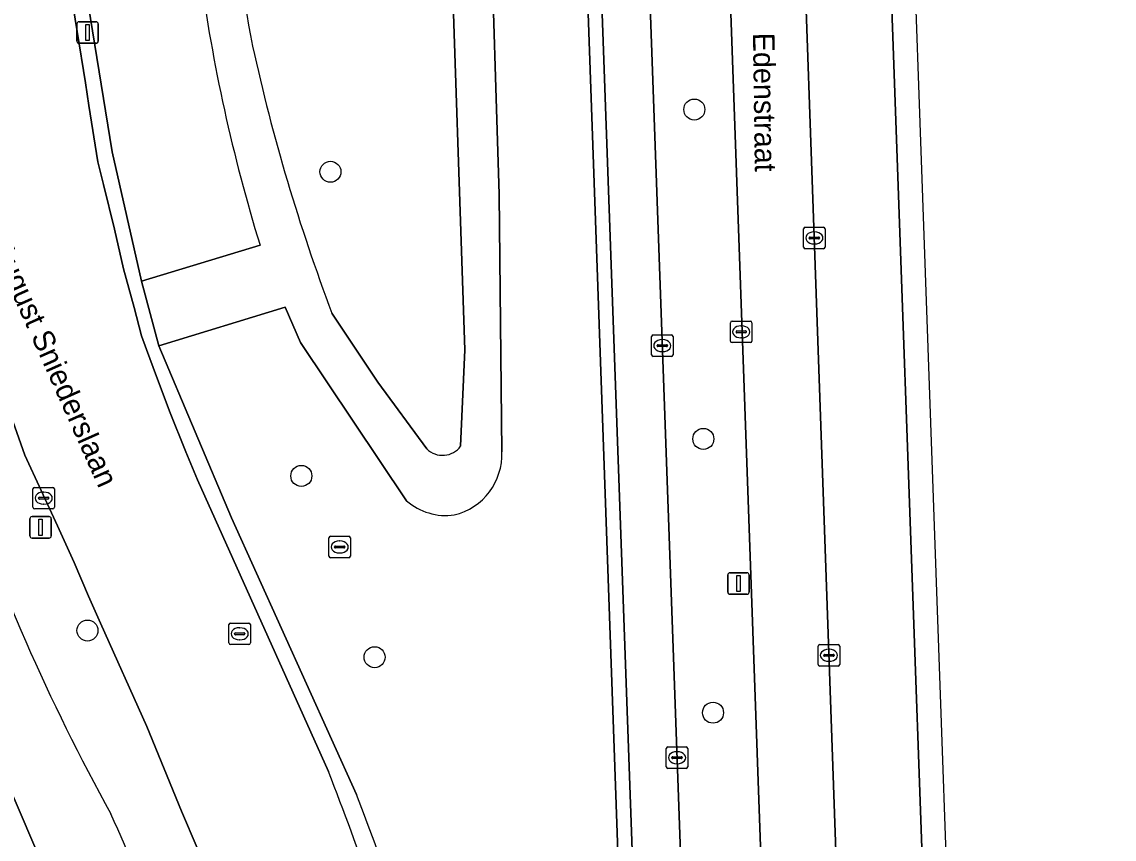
# Model space of a CAD drawing. Extents: x 160349 to 161355, y 381727 to 382854.
# Drawn here: x 161290.1 to 161340.9, y 382334.2 to 382372.3 of the extents above; entities that cross this region are included whole.
import ezdxf

# ---------------------------------------------------------------- set-up
doc = ezdxf.new("R2010")
doc.units = 0
for name, color, linetype in [('IMGEO_Berm_groen', 7, 'Continuous'), ('IMGEO_Boom', 7, 'Continuous'), ('IMGEO_Brandkraan', 7, 'Continuous'), ('IMGEO_Erf', 7, 'Continuous'), ('IMGEO_Fietspad_gesloten', 7, 'Continuous'), ('IMGEO_Groenvoorziening', 7, 'Continuous'), ('IMGEO_Kolk', 7, 'Continuous'), ('IMGEO_Lichtmast', 7, 'Continuous'), ('IMGEO_Openbare_ruimte_label', 7, 'Continuous'), ('IMGEO_Pand', 7, 'Continuous'), ('IMGEO_Rijbaan_lokaal_gesloten', 7, 'Continuous'), ('IMGEO_Rijbaan_lokaal_open', 7, 'Continuous'), ('IMGEO_Rioolput', 7, 'Continuous'), ('IMGEO_Voetpad_open', 7, 'Continuous')]:
    doc.layers.add(name, color=color, linetype=linetype)

msp = doc.modelspace()

# ---------------------------------------------------------------- linework, layer by layer
at = {"layer": 'IMGEO_Berm_groen'}
for points in [[(161318.45, 382398.178), (161321.926, 382301.113)], [(161325.875, 382393.982), (161328.927, 382307.262), (161329.384, 382295.255)], [(161332.941, 382307.348), (161330.052, 382388.106)], [(161325.857, 382295.549), (161322.615, 382386.648)]]:
    msp.add_lwpolyline(points, dxfattribs=at)
at = {"layer": 'IMGEO_Boom'}
for centre in [(161321.409, 382368.212), (161304.473, 382365.313), (161321.828, 382352.876), (161303.117, 382351.152), (161293.163, 382343.955), (161306.528, 382342.714), (161322.279, 382340.129)]:
    msp.add_circle(centre, 0.489, dxfattribs=at)
at = {"layer": 'IMGEO_Brandkraan'}
for p, q in [((161304.477, 382348.344), (161305.329, 382348.344)), ((161304.402, 382347.418), (161304.402, 382348.27)), ((161304.661, 382347.838), (161304.661, 382347.85)), ((161305.099, 382347.801), (161304.701, 382347.801)), ((161304.704, 382347.887), (161305.102, 382347.887)), ((161304.89, 382348.124), (161304.915, 382348.124)), ((161305.145, 382347.85), (161305.145, 382347.838)), ((161305.403, 382348.27), (161305.403, 382347.418)), ((161305.329, 382347.344), (161304.477, 382347.344)), ((161304.913, 382347.564), (161304.888, 382347.564))]:
    msp.add_line(p, q, dxfattribs=at)
for points in [[(161304.477, 382348.344), (161305.329, 382348.344)], [(161304.402, 382347.418), (161304.402, 382348.27)], [(161305.403, 382348.27), (161305.403, 382347.418)], [(161305.329, 382347.344), (161304.477, 382347.344)]]:
    msp.add_lwpolyline(points, dxfattribs=at)
for centre, radius, start, end in [((161304.479, 382348.268), 0.0765, 91.552, 178.448), ((161304.479, 382348.268), 0.0765, 91.552, 178.448), ((161305.327, 382348.268), 0.0765, 1.552, 88.448), ((161305.327, 382348.268), 0.0765, 1.552, 88.448), ((161304.701, 382347.847), 0.0403, 85.8775, 175.7526), ((161304.698, 382347.837), 0.0366, 178.938, 274.7102), ((161305.102, 382347.844), 0.043, 264.8664, 352.4533), ((161305.106, 382347.849), 0.0386, 1.7309, 96.639), ((161304.479, 382347.42), 0.0765, 181.552, 268.448), ((161304.479, 382347.42), 0.0765, 181.552, 268.448), ((161305.327, 382347.42), 0.0765, 271.552, 358.448), ((161305.327, 382347.42), 0.0765, 271.552, 358.448)]:
    msp.add_arc(centre, radius, start, end, dxfattribs=at)
for centre, major_axis, ratio, start_param, end_param in [((161304.889, 382347.844), (-0.387, 0.002), 0.722429, 4.712389, 7.853982), ((161304.914, 382347.844), (-0.39, 0.002), 0.717154, 1.570796, 4.712389)]:
    msp.add_ellipse(centre, major_axis=major_axis, ratio=ratio, start_param=start_param, end_param=end_param, dxfattribs=at)
at = {"layer": 'IMGEO_Erf'}
msp.add_lwpolyline([(161289.652, 382336.355), (161290.99, 382333.235)], dxfattribs=at)
for centre, radius, start, end in [((161381.976, 382383.685), 100.128, 188.32347, 208.82203), ((161232.24, 382307.005), 68.209, 14.22551, 24.61338)]:
    msp.add_arc(centre, radius, start, end, dxfattribs=at)
at = {"layer": 'IMGEO_Fietspad_gesloten'}
for points in [[(161321.926, 382301.113), (161318.45, 382398.178)], [(161316.294, 382395.637), (161319.579, 382303.861), (161319.771, 382298.34), (161319.95, 382294.602), (161320.188, 382290.699), (161322.18, 382266.442), (161322.676, 382260.402)]]:
    msp.add_lwpolyline(points, dxfattribs=at)
at = {"layer": 'IMGEO_Groenvoorziening'}
for points in [[(161321.423, 382267.645), (161319.526, 382290.746), (161319.292, 382294.513), (161319.103, 382298.321), (161318.911, 382303.837), (161315.724, 382393.755)], [(161299.873, 382385.483), (161292.222, 382387.065), (161292.42, 382380.899), (161292.498, 382379.219), (161292.69, 382376.721), (161292.915, 382374.857), (161293.603, 382370.626), (161294.307, 382366.234), (161295.68, 382360.226), (161301.197, 382361.892)], [(161311.444, 382384.238), (161311.904, 382377.704), (161312.321, 382364.259), (161312.45, 382352.275)], [(161310.533, 382352.533), (161310.72, 382357.027), (161310.025, 382377.746)], [(161308.015, 382349.999), (161303.078, 382357.36), (161302.371, 382359.005), (161296.481, 382357.212), (161299.862, 382349.199), (161305.687, 382336.317)], [(161304.541, 382358.728), (161306.671, 382355.513), (161308.959, 382352.409)]]:
    msp.add_lwpolyline(points, dxfattribs=at)
for centre, radius, start, end in [((161323.585, 382375.929), 23.233, 172.1606, 191.838), ((161376.526, 382385.109), 78.826, 187.65656, 197.12991), ((161389.412, 382390.713), 90.698, 192.44809, 200.65003), ((161309.691, 382353.163), 1.051, 225.8256, 323.1833), ((161309.554, 382352.152), 2.898, 283.5832, 2.428), ((161309.857, 382352.113), 2.804, 228.9413, 277.7549), ((161181.842, 382288.633), 132.708, 16.22253, 21.05837)]:
    msp.add_arc(centre, radius, start, end, dxfattribs=at)
at = {"layer": 'IMGEO_Kolk'}
for p, q in [((161326.494, 382361.806), (161326.494, 382362.658)), ((161326.569, 382362.732), (161327.421, 382362.732)), ((161327.495, 382362.658), (161327.495, 382361.806)), ((161326.753, 382362.226), (161326.753, 382362.238)), ((161327.191, 382362.189), (161326.793, 382362.189)), ((161326.796, 382362.275), (161327.194, 382362.275)), ((161326.982, 382362.512), (161327.007, 382362.512)), ((161327.237, 382362.238), (161327.237, 382362.226)), ((161327.421, 382361.732), (161326.569, 382361.732)), ((161327.005, 382361.952), (161326.98, 382361.952)), ((161323.091, 382357.434), (161323.091, 382358.286)), ((161323.166, 382358.36), (161324.018, 382358.36)), ((161323.579, 382358.14), (161323.604, 382358.14)), ((161324.092, 382358.286), (161324.092, 382357.434)), ((161319.417, 382356.792), (161319.417, 382357.644)), ((161319.492, 382357.718), (161320.344, 382357.718)), ((161319.905, 382357.498), (161319.93, 382357.498)), ((161320.418, 382357.644), (161320.418, 382356.792)), ((161323.35, 382357.854), (161323.35, 382357.866)), ((161323.788, 382357.817), (161323.39, 382357.817)), ((161323.393, 382357.903), (161323.791, 382357.903)), ((161323.602, 382357.58), (161323.577, 382357.58)), ((161323.834, 382357.866), (161323.834, 382357.854)), ((161319.676, 382357.212), (161319.676, 382357.224)), ((161320.114, 382357.175), (161319.716, 382357.175)), ((161319.719, 382357.261), (161320.117, 382357.261)), ((161320.16, 382357.224), (161320.16, 382357.212)), ((161324.018, 382357.36), (161323.166, 382357.36)), ((161320.344, 382356.718), (161319.492, 382356.718)), ((161319.928, 382356.938), (161319.903, 382356.938)), ((161290.625, 382349.693), (161290.625, 382350.545)), ((161290.7, 382350.619), (161291.552, 382350.619)), ((161291.113, 382350.399), (161291.138, 382350.399)), ((161291.626, 382350.545), (161291.626, 382349.693)), ((161290.884, 382350.113), (161290.884, 382350.125)), ((161291.322, 382350.076), (161290.924, 382350.076)), ((161290.927, 382350.162), (161291.325, 382350.162)), ((161291.136, 382349.839), (161291.111, 382349.839)), ((161291.368, 382350.125), (161291.368, 382350.113)), ((161291.552, 382349.619), (161290.7, 382349.619)), ((161327.173, 382342.375), (161327.173, 382343.227)), ((161327.248, 382343.301), (161328.1, 382343.301)), ((161328.174, 382343.227), (161328.174, 382342.375)), ((161327.432, 382342.795), (161327.432, 382342.807)), ((161327.87, 382342.758), (161327.472, 382342.758)), ((161327.475, 382342.844), (161327.873, 382342.844)), ((161327.661, 382343.081), (161327.686, 382343.081)), ((161327.916, 382342.807), (161327.916, 382342.795)), ((161328.1, 382342.301), (161327.248, 382342.301)), ((161327.684, 382342.521), (161327.659, 382342.521)), ((161320.104, 382337.608), (161320.104, 382338.46)), ((161320.179, 382338.534), (161321.031, 382338.534)), ((161320.592, 382338.314), (161320.617, 382338.314)), ((161321.105, 382338.46), (161321.105, 382337.608)), ((161320.363, 382338.028), (161320.363, 382338.04)), ((161320.801, 382337.991), (161320.403, 382337.991)), ((161320.406, 382338.077), (161320.804, 382338.077)), ((161320.615, 382337.754), (161320.59, 382337.754)), ((161320.847, 382338.04), (161320.847, 382338.028)), ((161321.031, 382337.534), (161320.179, 382337.534))]:
    msp.add_line(p, q, dxfattribs=at)
for points in [[(161326.494, 382361.806), (161326.494, 382362.658)], [(161326.569, 382362.732), (161327.421, 382362.732)], [(161327.495, 382362.658), (161327.495, 382361.806)], [(161327.421, 382361.732), (161326.569, 382361.732)], [(161323.091, 382357.434), (161323.091, 382358.286)], [(161323.166, 382358.36), (161324.018, 382358.36)], [(161324.092, 382358.286), (161324.092, 382357.434)], [(161319.417, 382356.792), (161319.417, 382357.644)], [(161319.492, 382357.718), (161320.344, 382357.718)], [(161320.418, 382357.644), (161320.418, 382356.792)], [(161324.018, 382357.36), (161323.166, 382357.36)], [(161320.344, 382356.718), (161319.492, 382356.718)], [(161290.625, 382349.693), (161290.625, 382350.545)], [(161290.7, 382350.619), (161291.552, 382350.619)], [(161291.626, 382350.545), (161291.626, 382349.693)], [(161291.552, 382349.619), (161290.7, 382349.619)], [(161327.173, 382342.375), (161327.173, 382343.227)], [(161327.248, 382343.301), (161328.1, 382343.301)], [(161328.174, 382343.227), (161328.174, 382342.375)], [(161328.1, 382342.301), (161327.248, 382342.301)], [(161320.104, 382337.608), (161320.104, 382338.46)], [(161320.179, 382338.534), (161321.031, 382338.534)], [(161321.105, 382338.46), (161321.105, 382337.608)], [(161321.031, 382337.534), (161320.179, 382337.534)]]:
    msp.add_lwpolyline(points, dxfattribs=at)
for centre, radius, start, end in [((161326.571, 382362.656), 0.0765, 91.552, 178.448), ((161326.571, 382362.656), 0.0765, 91.552, 178.448), ((161327.419, 382362.656), 0.0765, 1.552, 88.448), ((161327.419, 382362.656), 0.0765, 1.552, 88.448), ((161326.793, 382362.235), 0.0403, 85.8775, 175.7526), ((161326.79, 382362.225), 0.0366, 178.938, 274.7102), ((161327.194, 382362.232), 0.043, 264.8664, 352.4533), ((161327.198, 382362.237), 0.0386, 1.7309, 96.639), ((161326.571, 382361.808), 0.0765, 181.552, 268.448), ((161326.571, 382361.808), 0.0765, 181.552, 268.448), ((161327.419, 382361.808), 0.0765, 271.552, 358.448), ((161327.419, 382361.808), 0.0765, 271.552, 358.448), ((161323.168, 382358.284), 0.0765, 91.552, 178.448), ((161323.168, 382358.284), 0.0765, 91.552, 178.448), ((161324.016, 382358.284), 0.0765, 1.552, 88.448), ((161324.016, 382358.284), 0.0765, 1.552, 88.448), ((161319.494, 382357.642), 0.0765, 91.552, 178.448), ((161319.494, 382357.642), 0.0765, 91.552, 178.448), ((161320.342, 382357.642), 0.0765, 1.552, 88.448), ((161320.342, 382357.642), 0.0765, 1.552, 88.448), ((161323.39, 382357.863), 0.0403, 85.8775, 175.7526), ((161323.387, 382357.853), 0.0366, 178.938, 274.7102), ((161323.791, 382357.86), 0.043, 264.8664, 352.4533), ((161323.795, 382357.865), 0.0386, 1.7309, 96.639), ((161319.716, 382357.221), 0.0403, 85.8775, 175.7526), ((161319.713, 382357.211), 0.0366, 178.938, 274.7102), ((161320.117, 382357.218), 0.043, 264.8664, 352.4533), ((161320.121, 382357.223), 0.0386, 1.7309, 96.639), ((161323.168, 382357.436), 0.0765, 181.552, 268.448), ((161323.168, 382357.436), 0.0765, 181.552, 268.448), ((161324.016, 382357.436), 0.0765, 271.552, 358.448), ((161324.016, 382357.436), 0.0765, 271.552, 358.448), ((161319.494, 382356.794), 0.0765, 181.552, 268.448), ((161319.494, 382356.794), 0.0765, 181.552, 268.448), ((161320.342, 382356.794), 0.0765, 271.552, 358.448), ((161320.342, 382356.794), 0.0765, 271.552, 358.448), ((161290.702, 382350.543), 0.0765, 91.552, 178.448), ((161290.702, 382350.543), 0.0765, 91.552, 178.448), ((161291.55, 382350.543), 0.0765, 1.552, 88.448), ((161291.55, 382350.543), 0.0765, 1.552, 88.448), ((161290.924, 382350.122), 0.0403, 85.8775, 175.7526), ((161290.921, 382350.112), 0.0366, 178.938, 274.7102), ((161291.325, 382350.119), 0.043, 264.8664, 352.4533), ((161291.329, 382350.124), 0.0386, 1.7309, 96.639), ((161290.702, 382349.695), 0.0765, 181.552, 268.448), ((161290.702, 382349.695), 0.0765, 181.552, 268.448), ((161291.55, 382349.695), 0.0765, 271.552, 358.448), ((161291.55, 382349.695), 0.0765, 271.552, 358.448), ((161327.25, 382343.225), 0.0765, 91.552, 178.448), ((161327.25, 382343.225), 0.0765, 91.552, 178.448), ((161328.098, 382343.225), 0.0765, 1.552, 88.448), ((161328.098, 382343.225), 0.0765, 1.552, 88.448), ((161327.472, 382342.804), 0.0403, 85.8775, 175.7526), ((161327.469, 382342.794), 0.0366, 178.938, 274.7102), ((161327.873, 382342.801), 0.043, 264.8664, 352.4533), ((161327.877, 382342.806), 0.0386, 1.7309, 96.639), ((161327.25, 382342.377), 0.0765, 181.552, 268.448), ((161327.25, 382342.377), 0.0765, 181.552, 268.448), ((161328.098, 382342.377), 0.0765, 271.552, 358.448), ((161328.098, 382342.377), 0.0765, 271.552, 358.448), ((161320.181, 382338.458), 0.0765, 91.552, 178.448), ((161320.181, 382338.458), 0.0765, 91.552, 178.448), ((161321.029, 382338.458), 0.0765, 1.552, 88.448), ((161321.029, 382338.458), 0.0765, 1.552, 88.448), ((161320.403, 382338.037), 0.0403, 85.8775, 175.7526), ((161320.4, 382338.027), 0.0366, 178.938, 274.7102), ((161320.804, 382338.034), 0.043, 264.8664, 352.4533), ((161320.808, 382338.039), 0.0386, 1.7309, 96.639), ((161320.181, 382337.61), 0.0765, 181.552, 268.448), ((161320.181, 382337.61), 0.0765, 181.552, 268.448), ((161321.029, 382337.61), 0.0765, 271.552, 358.448), ((161321.029, 382337.61), 0.0765, 271.552, 358.448)]:
    msp.add_arc(centre, radius, start, end, dxfattribs=at)
for centre, major_axis, ratio, start_param, end_param in [((161326.981, 382362.232), (-0.387, 0.002), 0.722429, 4.712389, 7.853982), ((161327.006, 382362.232), (-0.39, 0.002), 0.717154, 1.570796, 4.712389), ((161323.578, 382357.86), (-0.387, 0.002), 0.722429, 4.712389, 7.853982), ((161323.603, 382357.86), (-0.39, 0.002), 0.717154, 1.570796, 4.712389), ((161319.904, 382357.218), (-0.387, 0.002), 0.722429, 4.712389, 7.853982), ((161319.929, 382357.218), (-0.39, 0.002), 0.717154, 1.570796, 4.712389), ((161291.112, 382350.119), (-0.387, 0.002), 0.722429, 4.712389, 7.853982), ((161291.137, 382350.119), (-0.39, 0.002), 0.717154, 1.570796, 4.712389), ((161327.66, 382342.801), (-0.387, 0.002), 0.722429, 4.712389, 7.853982), ((161327.685, 382342.801), (-0.39, 0.002), 0.717154, 1.570796, 4.712389), ((161320.591, 382338.034), (-0.387, 0.002), 0.722429, 4.712389, 7.853982), ((161320.616, 382338.034), (-0.39, 0.002), 0.717154, 1.570796, 4.712389)]:
    msp.add_ellipse(centre, major_axis=major_axis, ratio=ratio, start_param=start_param, end_param=end_param, dxfattribs=at)
at = {"layer": 'IMGEO_Lichtmast'}
for p, q in [((161292.773, 382372.294), (161293.563, 382372.294)), ((161293.563, 382372.294), (161292.773, 382372.294)), ((161292.673, 382371.394), (161292.673, 382372.194)), ((161292.673, 382372.194), (161292.673, 382371.394)), ((161293.663, 382372.194), (161293.663, 382371.394)), ((161293.663, 382371.394), (161293.663, 382372.194)), ((161293.563, 382371.294), (161292.773, 382371.294)), ((161292.773, 382371.294), (161293.563, 382371.294)), ((161290.484, 382348.36), (161290.484, 382349.16)), ((161290.484, 382349.16), (161290.484, 382348.36)), ((161290.584, 382349.26), (161291.374, 382349.26)), ((161291.374, 382349.26), (161290.584, 382349.26)), ((161291.474, 382349.16), (161291.474, 382348.36)), ((161291.474, 382348.36), (161291.474, 382349.16)), ((161291.374, 382348.26), (161290.584, 382348.26)), ((161290.584, 382348.26), (161291.374, 382348.26)), ((161322.965, 382345.741), (161322.965, 382346.541)), ((161322.965, 382346.541), (161322.965, 382345.741)), ((161323.065, 382346.641), (161323.855, 382346.641)), ((161323.855, 382346.641), (161323.065, 382346.641)), ((161323.955, 382346.541), (161323.955, 382345.741)), ((161323.955, 382345.741), (161323.955, 382346.541)), ((161323.855, 382345.641), (161323.065, 382345.641)), ((161323.065, 382345.641), (161323.855, 382345.641))]:
    msp.add_line(p, q, dxfattribs=at)
for points in [[(161293.093, 382372.169), (161293.243, 382372.169), (161293.243, 382371.419), (161293.093, 382371.419), (161293.093, 382372.169)], [(161290.904, 382349.135), (161291.054, 382349.135), (161291.054, 382348.385), (161290.904, 382348.385), (161290.904, 382349.135)], [(161323.385, 382346.516), (161323.535, 382346.516), (161323.535, 382345.766), (161323.385, 382345.766), (161323.385, 382346.516)]]:
    msp.add_lwpolyline(points, dxfattribs=at)
for centre, start, end in [((161292.773, 382372.194), 90, 180), ((161292.773, 382372.194), 90, 180), ((161293.563, 382372.194), 0, 90), ((161293.563, 382372.194), 360, 90), ((161292.773, 382371.394), 180, 270), ((161292.773, 382371.394), 180, 270), ((161293.563, 382371.394), 270, 0), ((161293.563, 382371.394), 270, 0), ((161290.584, 382349.16), 90, 180), ((161290.584, 382349.16), 90, 180), ((161291.374, 382349.16), 0, 90), ((161291.374, 382349.16), 360, 90), ((161290.584, 382348.36), 180, 270), ((161290.584, 382348.36), 180, 270), ((161291.374, 382348.36), 270, 0), ((161291.374, 382348.36), 270, 0), ((161323.065, 382346.541), 90, 180), ((161323.065, 382346.541), 90, 180), ((161323.855, 382346.541), 0, 90), ((161323.855, 382346.541), 360, 90), ((161323.065, 382345.741), 180, 270), ((161323.065, 382345.741), 180, 270), ((161323.855, 382345.741), 270, 0), ((161323.855, 382345.741), 270, 0)]:
    msp.add_arc(centre, 0.1, start, end, dxfattribs=at)
at = {"layer": 'IMGEO_Pand'}
msp.add_lwpolyline([(161289.652, 382336.355), (161278.18, 382331.222), (161278.311, 382330.926), (161276.194, 382330.08), (161275.208, 382332.406), (161271.973, 382331.027), (161272.279, 382330.292), (161271.037, 382329.774), (161271.752, 382328.117), (161272.98, 382328.605), (161273.282, 382327.882), (161274.999, 382328.457), (161275.593, 382327.259), (161277.614, 382322.834), (161281.567, 382324.355), (161292.775, 382328.604), (161292.349, 382329.89), (161292.998, 382330.172), (161291.629, 382333.467), (161290.99, 382333.235)], close=True, dxfattribs=at)
at = {"layer": 'IMGEO_Rijbaan_lokaal_gesloten'}
for points in [[(161329.384, 382295.255), (161328.927, 382307.262), (161325.875, 382393.982)], [(161340.949, 382273.977), (161335.187, 382295.912), (161333.648, 382319.136), (161331.185, 382388.125), (161330.052, 382388.106), (161332.941, 382307.348)], [(161322.615, 382386.648), (161325.857, 382295.549)]]:
    msp.add_lwpolyline(points, dxfattribs=at)
at = {"layer": 'IMGEO_Rijbaan_lokaal_open'}
for points in [[(161298.287, 382350.973), (161297.743, 382352.273), (161296.989, 382354.165), (161296.22, 382356.194), (161295.918, 382357.039), (161295.674, 382357.671), (161295.331, 382358.987), (161294.843, 382360.791), (161294.414, 382362.637), (161293.903, 382364.721), (161293.652, 382365.778), (161293.226, 382368.403), (161293.075, 382369.451), (161291.904, 382376.636), (161291.728, 382379.174), (161291.373, 382388.848)], [(161287.062, 382363.053), (161288.259, 382358.335), (161289.151, 382355.236), (161290.242, 382352.118), (161291.766, 382348.825), (161292.55, 382347.123), (161293.217, 382345.548), (161293.77, 382344.297), (161295.93, 382339.49), (161297.539, 382335.546), (161298.994, 382332.13)], [(161304.379, 382337.386), (161298.287, 382350.973)]]:
    msp.add_lwpolyline(points, dxfattribs=at)
msp.add_arc((161150.656, 382277.305), 165.048, 17.22565, 21.34761, dxfattribs=at)
at = {"layer": 'IMGEO_Rioolput'}
for p, q in [((161299.822, 382344.303), (161300.674, 382344.303)), ((161299.747, 382343.377), (161299.747, 382344.229)), ((161300.006, 382343.797), (161300.006, 382343.809)), ((161300.444, 382343.76), (161300.046, 382343.76)), ((161300.049, 382343.846), (161300.447, 382343.846)), ((161300.235, 382344.083), (161300.26, 382344.083)), ((161300.49, 382343.809), (161300.49, 382343.797)), ((161300.748, 382344.229), (161300.748, 382343.377)), ((161300.674, 382343.303), (161299.822, 382343.303)), ((161300.258, 382343.523), (161300.233, 382343.523))]:
    msp.add_line(p, q, dxfattribs=at)
for points in [[(161299.822, 382344.303), (161300.674, 382344.303)], [(161299.747, 382343.377), (161299.747, 382344.229)], [(161300.748, 382344.229), (161300.748, 382343.377)], [(161300.674, 382343.303), (161299.822, 382343.303)]]:
    msp.add_lwpolyline(points, dxfattribs=at)
for centre, radius, start, end in [((161299.824, 382344.227), 0.0765, 91.552, 178.448), ((161299.824, 382344.227), 0.0765, 91.552, 178.448), ((161300.672, 382344.227), 0.0765, 1.552, 88.448), ((161300.672, 382344.227), 0.0765, 1.552, 88.448), ((161300.046, 382343.806), 0.0403, 85.8775, 175.7526), ((161300.043, 382343.796), 0.0366, 178.938, 274.7102), ((161300.447, 382343.803), 0.043, 264.8664, 352.4533), ((161300.451, 382343.808), 0.0386, 1.7309, 96.639), ((161299.824, 382343.379), 0.0765, 181.552, 268.448), ((161299.824, 382343.379), 0.0765, 181.552, 268.448), ((161300.672, 382343.379), 0.0765, 271.552, 358.448), ((161300.672, 382343.379), 0.0765, 271.552, 358.448)]:
    msp.add_arc(centre, radius, start, end, dxfattribs=at)
for centre, major_axis, ratio, start_param, end_param in [((161300.234, 382343.803), (-0.387, 0.002), 0.722429, 4.712389, 7.853982), ((161300.259, 382343.803), (-0.39, 0.002), 0.717154, 1.570796, 4.712389)]:
    msp.add_ellipse(centre, major_axis=major_axis, ratio=ratio, start_param=start_param, end_param=end_param, dxfattribs=at)
at = {"layer": 'IMGEO_Voetpad_open'}
for points in [[(161320.484, 382265.894), (161322.18, 382266.442), (161320.188, 382290.699), (161319.95, 382294.602), (161319.771, 382298.34), (161319.579, 382303.861), (161316.294, 382395.637)], [(161315.724, 382393.755), (161318.911, 382303.837), (161319.103, 382298.321), (161319.292, 382294.513), (161319.526, 382290.746), (161321.423, 382267.645)], [(161308.407, 382392.411), (161308.47, 382392.081), (161310.025, 382377.746), (161310.72, 382357.027), (161310.533, 382352.533)], [(161291.373, 382388.848), (161291.728, 382379.174), (161291.904, 382376.636), (161293.075, 382369.451), (161293.226, 382368.403), (161293.652, 382365.778), (161293.903, 382364.721), (161294.414, 382362.637), (161294.843, 382360.791), (161295.331, 382358.987), (161295.674, 382357.671), (161295.918, 382357.039), (161296.22, 382356.194), (161296.989, 382354.165), (161297.743, 382352.273), (161298.287, 382350.973), (161304.379, 382337.386)], [(161305.687, 382336.317), (161299.862, 382349.199), (161296.481, 382357.212), (161295.68, 382360.226), (161294.307, 382366.234), (161293.603, 382370.626), (161292.915, 382374.857), (161292.69, 382376.721), (161292.498, 382379.219), (161292.42, 382380.899), (161292.222, 382387.065), (161292.121, 382388.824)], [(161312.45, 382352.275), (161312.321, 382364.259), (161311.904, 382377.704), (161311.444, 382384.238)], [(161298.994, 382332.13), (161297.539, 382335.546), (161295.93, 382339.49), (161293.77, 382344.297), (161293.217, 382345.548), (161292.55, 382347.123), (161291.766, 382348.825), (161290.242, 382352.118), (161289.151, 382355.236), (161288.259, 382358.335), (161287.062, 382363.053)], [(161301.197, 382361.892), (161295.68, 382360.226), (161296.481, 382357.212), (161302.371, 382359.005), (161303.078, 382357.36), (161308.015, 382349.999)], [(161308.959, 382352.409), (161306.671, 382355.513), (161304.541, 382358.728)]]:
    msp.add_lwpolyline(points, dxfattribs=at)
for centre, radius, start, end in [((161323.585, 382375.929), 23.233, 172.1606, 191.838), ((161376.526, 382385.109), 78.826, 187.65656, 197.12991), ((161389.412, 382390.713), 90.698, 192.44809, 200.65003), ((161381.976, 382383.685), 100.128, 188.32347, 208.82203), ((161309.691, 382353.163), 1.051, 225.8256, 323.1833), ((161309.554, 382352.152), 2.898, 283.5832, 2.428), ((161309.857, 382352.113), 2.804, 228.9413, 277.7549), ((161150.656, 382277.305), 165.048, 17.22565, 21.34761), ((161181.842, 382288.633), 132.708, 16.22253, 21.05837), ((161232.24, 382307.005), 68.209, 14.22551, 24.61338)]:
    msp.add_arc(centre, radius, start, end, dxfattribs=at)

# ---------------------------------------------------------------- texts
at = {"layer": 'IMGEO_Openbare_ruimte_label'}
for s, rotation, p in [('Edenstraat', 270.8021, (161324.138, 382371.779)), ('August Sniederslaan', 294.0788, (161288.671, 382361.801))]:
    msp.add_text(s, height=1, rotation=rotation, dxfattribs=at).set_placement(p)

doc.saveas('drawing.dxf')
